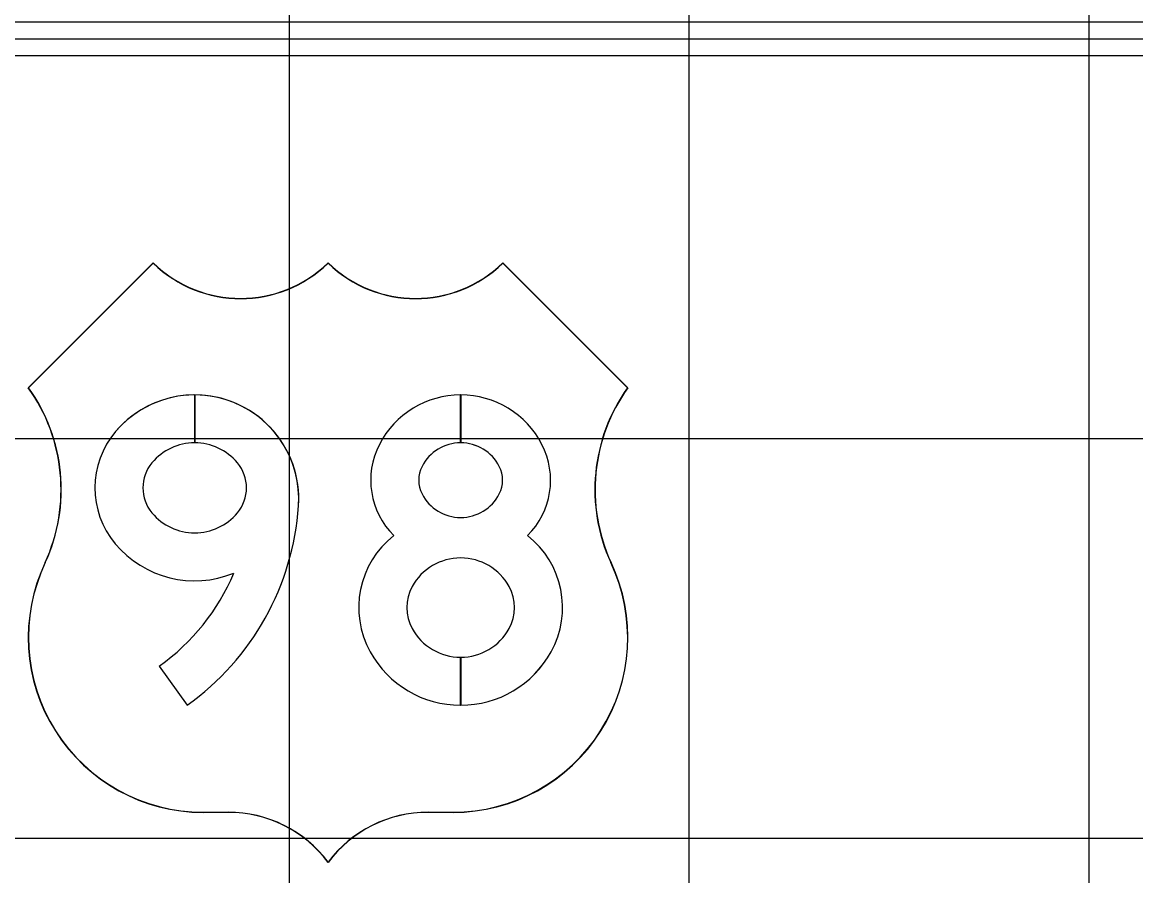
# Model space of a CAD drawing. Extents: x 1797809 to 2198143, y 249608 to 1237864.
# Drawn here: x 2195965.37 to 2195970.94, y 1237293.92 to 1237298.19 of the extents above; entities that cross this region are included whole.
import ezdxf

# ---------------------------------------------------------------- set-up
doc = ezdxf.new("R2010")
doc.units = 0
for name, color, linetype in [('GSBWFILL', 7, 'Continuous'), ('GSCOLORFILL', 7, 'Continuous'), ('GSOUTLINE', 7, 'Continuous'), ('GSSHT', 7, 'Continuous')]:
    doc.layers.add(name, color=color, linetype=linetype)

msp = doc.modelspace()

# ---------------------------------------------------------------- linework, layer by layer
at = {"layer": 'GSBWFILL'}
for p, q in [((2195966.232, 1237296.0842), (2195966.232, 1237296.3242)), ((2195966.232, 1237296.3242), (2195966.232, 1237296.0842)), ((2195967.5627, 1237296.0842), (2195967.5627, 1237296.3242)), ((2195967.5628, 1237296.3242), (2195967.5628, 1237296.0842)), ((2195966.232, 1237296.0842), (2195966.232, 1237296.0842)), ((2195967.5627, 1237294.7717), (2195967.5627, 1237295.0117)), ((2195967.5628, 1237295.0117), (2195967.5628, 1237294.7717)), ((2195966.0547, 1237294.9672), (2195966.1939, 1237294.7717))]:
    msp.add_line(p, q, dxfattribs=at)
for centre, major_axis, ratio, start_param, end_param in [((2195966.2326, 1237295.8041), (0, 0.5201), 0.999993, 0.001231, 0.86636), ((2195966.2326, 1237295.8041), (0, 0.5201), 0.999993, 4.64468, 6.284272), ((2195967.5627, 1237295.8667), (0, 0.4575), 0.999996, 0, 1.094914), ((2195967.5627, 1237295.8667), (0, 0.4575), 0.999996, 5.188271, 6.283021), ((2195966.1677, 1237295.8592), (0, 0.435), 0.999993, 0.86636, 2.268543), ((2195966.232, 1237295.8053), (0, 0.2789), 0.999993, 0.000269, 0.87305), ((2195966.232, 1237295.8053), (0, 0.2789), 0.999993, 5.410135, 6.283185), ((2195967.5627, 1237295.8667), (0, 0.2175), 0.999996, 0, 1.094914), ((2195967.5627, 1237295.8667), (0, 0.2175), 0.999996, 5.188271, 6.28284), ((2195967.5027, 1237295.8976), (0, 0.39), 0.999996, 1.094914, 2.361162), ((2195967.6227, 1237295.8976), (0, 0.39), 0.999996, 3.922023, 5.188271), ((2195966.1677, 1237295.8592), (0, 0.195), 0.999993, 0.87305, 2.268543), ((2195966.2963, 1237295.8592), (0, 0.195), 0.999993, 4.014643, 5.410135), ((2195967.5027, 1237295.8976), (0, 0.15), 0.999996, 1.094914, 2.046679), ((2195967.6227, 1237295.8976), (0, 0.15), 0.999996, 4.236507, 5.188271), ((2195967.5627, 1237295.9285), (0, 0.2175), 0.999996, 2.046679, 4.236507), ((2195965.4196, 1237295.8592), (0, 1.335), 0.999993, 3.760338, 4.64468), ((2195966.232, 1237295.9131), (0, 0.2789), 0.999993, 2.268543, 4.014643), ((2195967.5102, 1237295.2601), (0, 0.4575), 0.999996, 0.663872, 2.076157), ((2195967.6152, 1237295.2601), (0, 0.4575), 0.999996, 4.207028, 5.619313), ((2195966.232, 1237295.9131), (0, 0.5189), 0.999993, 2.268543, 3.529077), ((2195967.5627, 1237295.2311), (0, 0.2775), 0.999996, 5.21775, 7.348621), ((2195965.4196, 1237295.8592), (0, 1.095), 0.999993, 3.760338, 4.312274), ((2195967.5102, 1237295.2601), (0, 0.2175), 0.999996, 1.065436, 2.076157), ((2195967.6152, 1237295.2601), (0, 0.2175), 0.999996, 4.207028, 5.21775), ((2195967.5627, 1237295.2892), (0, 0.2775), 0.999996, 2.076157, 3.141593), ((2195967.5627, 1237295.2892), (0, 0.2775), 0.999996, 3.141863, 4.207028), ((2195967.5627, 1237295.2892), (0, 0.5175), 0.999996, 2.076157, 3.141593), ((2195967.5627, 1237295.2892), (0, 0.5175), 0.999996, 3.141738, 4.207028)]:
    msp.add_ellipse(centre, major_axis=major_axis, ratio=ratio, start_param=start_param, end_param=end_param, dxfattribs=at)
at = {"layer": 'GSCOLORFILL'}
for p, q in [((2195977.9639, 1237298.1884), (2195960.9556, 1237298.1884)), ((2195960.9556, 1237298.0217), (2195977.9639, 1237298.0217)), ((2195966.232, 1237296.0842), (2195966.232, 1237296.3242)), ((2195966.232, 1237296.3242), (2195966.232, 1237296.0842)), ((2195967.5627, 1237296.0842), (2195967.5627, 1237296.3242)), ((2195967.5628, 1237296.3242), (2195967.5628, 1237296.0842)), ((2195966.232, 1237296.0842), (2195966.232, 1237296.0842)), ((2195967.5627, 1237294.7717), (2195967.5627, 1237295.0117)), ((2195967.5628, 1237295.0117), (2195967.5628, 1237294.7717)), ((2195966.0547, 1237294.9672), (2195966.1939, 1237294.7717))]:
    msp.add_line(p, q, dxfattribs=at)
for points in [[(2195965.3994, 1237296.3604), (2195966.0244, 1237296.9854)], [(2195966.0244, 1237296.984), (2195965.4007, 1237296.3603)], [(2195967.7744, 1237296.9854), (2195968.3994, 1237296.3604)], [(2195968.3981, 1237296.3603), (2195967.7744, 1237296.984)], [(2195966.2744, 1237294.2364), (2195966.3994, 1237294.2364)], [(2195966.3994, 1237294.2354), (2195966.2744, 1237294.2354)], [(2195967.3994, 1237294.2364), (2195967.5244, 1237294.2364)], [(2195967.5244, 1237294.2354), (2195967.3994, 1237294.2354)], [(2195966.8994, 1237293.9871), (2195966.8994, 1237293.9854)], [(2195966.8995, 1237293.9855), (2195966.8995, 1237293.9872)]]:
    msp.add_lwpolyline(points, dxfattribs=at)
for centre, radius, start, end in [((2195966.4619, 1237297.4318), 0.625, 225.573, 314.427), ((2195966.4619, 1237297.4318), 0.626, 225.6625, 314.3385), ((2195967.3369, 1237297.4318), 0.625, 225.573, 314.427), ((2195967.3369, 1237297.4318), 0.626, 225.6615, 314.3375), ((2195964.6885, 1237295.8503), 0.875, 335.3578, 35.6653), ((2195969.1103, 1237295.8503), 0.875, 144.3347, 204.6422), ((2195964.6885, 1237295.8503), 0.876, 335.3574, 35.6104), ((2195969.1103, 1237295.8503), 0.876, 144.3896, 204.6426), ((2195966.2744, 1237295.1104), 0.875, 154.6231, 270), ((2195966.2744, 1237295.1104), 0.874, 154.6227, 270), ((2195967.5244, 1237295.1104), 0.875, 270, 25.3769), ((2195967.5244, 1237295.1104), 0.874, 270, 25.3773), ((2195966.3994, 1237293.6104), 0.626, 36.9902, 90), ((2195966.3994, 1237293.6104), 0.625, 36.8699, 90), ((2195967.3994, 1237293.6104), 0.626, 90, 143.0022), ((2195967.3994, 1237293.6104), 0.625, 90, 143.1225)]:
    msp.add_arc(centre, radius, start, end, dxfattribs=at)
for centre, major_axis, ratio, start_param, end_param in [((2195966.2326, 1237295.8041), (0, 0.5201), 0.999993, 0.001231, 0.86636), ((2195966.2326, 1237295.8041), (0, 0.5201), 0.999993, 4.64468, 6.284272), ((2195967.5627, 1237295.8667), (0, 0.4575), 0.999996, 0, 1.094914), ((2195967.5627, 1237295.8667), (0, 0.4575), 0.999996, 5.188271, 6.283021), ((2195966.1677, 1237295.8592), (0, 0.435), 0.999993, 0.86636, 2.268543), ((2195966.232, 1237295.8053), (0, 0.2789), 0.999993, 0.000269, 0.87305), ((2195966.232, 1237295.8053), (0, 0.2789), 0.999993, 5.410135, 6.283185), ((2195967.5627, 1237295.8667), (0, 0.2175), 0.999996, 0, 1.094914), ((2195967.5627, 1237295.8667), (0, 0.2175), 0.999996, 5.188271, 6.28284), ((2195967.5027, 1237295.8976), (0, 0.39), 0.999996, 1.094914, 2.361162), ((2195967.6227, 1237295.8976), (0, 0.39), 0.999996, 3.922023, 5.188271), ((2195966.1677, 1237295.8592), (0, 0.195), 0.999993, 0.87305, 2.268543), ((2195966.2963, 1237295.8592), (0, 0.195), 0.999993, 4.014643, 5.410135), ((2195967.5027, 1237295.8976), (0, 0.15), 0.999996, 1.094914, 2.046679), ((2195967.6227, 1237295.8976), (0, 0.15), 0.999996, 4.236507, 5.188271), ((2195967.5627, 1237295.9285), (0, 0.2175), 0.999996, 2.046679, 4.236507), ((2195965.4196, 1237295.8592), (0, 1.335), 0.999993, 3.760338, 4.64468), ((2195966.232, 1237295.9131), (0, 0.2789), 0.999993, 2.268543, 4.014643), ((2195967.5102, 1237295.2601), (0, 0.4575), 0.999996, 0.663872, 2.076157), ((2195967.6152, 1237295.2601), (0, 0.4575), 0.999996, 4.207028, 5.619313), ((2195966.232, 1237295.9131), (0, 0.5189), 0.999993, 2.268543, 3.529077), ((2195967.5627, 1237295.2311), (0, 0.2775), 0.999996, 5.21775, 7.348621), ((2195965.4196, 1237295.8592), (0, 1.095), 0.999993, 3.760338, 4.312274), ((2195967.5102, 1237295.2601), (0, 0.2175), 0.999996, 1.065436, 2.076157), ((2195967.6152, 1237295.2601), (0, 0.2175), 0.999996, 4.207028, 5.21775), ((2195967.5627, 1237295.2892), (0, 0.2775), 0.999996, 2.076157, 3.141593), ((2195967.5627, 1237295.2892), (0, 0.2775), 0.999996, 3.141863, 4.207028), ((2195967.5627, 1237295.2892), (0, 0.5175), 0.999996, 2.076157, 3.141593), ((2195967.5627, 1237295.2892), (0, 0.5175), 0.999996, 3.141738, 4.207028)]:
    msp.add_ellipse(centre, major_axis=major_axis, ratio=ratio, start_param=start_param, end_param=end_param, dxfattribs=at)
at = {"layer": 'GSOUTLINE'}
msp.add_line((2195966.0547, 1237294.9672), (2195966.1939, 1237294.7717), dxfattribs=at)
for centre, major_axis, ratio, start_param, end_param in [((2195966.2326, 1237295.8041), (0, 0.5201), 0.999993, 4.64468, 7.149545), ((2195967.5627, 1237295.8667), (0, 0.4575), 0.999996, 5.188271, 7.378099), ((2195966.1677, 1237295.8592), (0, 0.435), 0.999993, 0.86636, 2.268543), ((2195966.232, 1237295.8053), (0, 0.2789), 0.999993, 5.410135, 7.156235), ((2195967.5627, 1237295.8667), (0, 0.2175), 0.999996, 5.188271, 7.378099), ((2195967.5027, 1237295.8976), (0, 0.39), 0.999996, 1.094914, 2.361162), ((2195967.6227, 1237295.8976), (0, 0.39), 0.999996, 3.922023, 5.188271), ((2195966.1677, 1237295.8592), (0, 0.195), 0.999993, 0.87305, 2.268543), ((2195966.2963, 1237295.8592), (0, 0.195), 0.999993, 4.014643, 5.410135), ((2195967.5027, 1237295.8976), (0, 0.15), 0.999996, 1.094914, 2.046679), ((2195967.6227, 1237295.8976), (0, 0.15), 0.999996, 4.236507, 5.188271), ((2195967.5627, 1237295.9285), (0, 0.2175), 0.999996, 2.046679, 4.236507), ((2195965.4196, 1237295.8592), (0, 1.335), 0.999993, 3.760338, 4.64468), ((2195966.232, 1237295.9131), (0, 0.2789), 0.999993, 2.268543, 4.014643), ((2195967.5102, 1237295.2601), (0, 0.4575), 0.999996, 0.663872, 2.076157), ((2195967.6152, 1237295.2601), (0, 0.4575), 0.999996, 4.207028, 5.619313), ((2195966.232, 1237295.9131), (0, 0.5189), 0.999993, 2.268543, 3.529077), ((2195967.5627, 1237295.2311), (0, 0.2775), 0.999996, 5.21775, 7.348621), ((2195965.4196, 1237295.8592), (0, 1.095), 0.999993, 3.760338, 4.312274), ((2195967.5102, 1237295.2601), (0, 0.2175), 0.999996, 1.065436, 2.076157), ((2195967.6152, 1237295.2601), (0, 0.2175), 0.999996, 4.207028, 5.21775), ((2195967.5627, 1237295.2892), (0, 0.2775), 0.999996, 2.076157, 4.207028), ((2195967.5627, 1237295.2892), (0, 0.5175), 0.999996, 2.076157, 4.207028)]:
    msp.add_ellipse(centre, major_axis=major_axis, ratio=ratio, start_param=start_param, end_param=end_param, dxfattribs=at)
at = {"layer": 'GSSHT'}
for p, q in [((2195966.7065, 1237258.1062), (2195966.7065, 1237318.1062)), ((2195968.7065, 1237258.1062), (2195968.7065, 1237318.1062)), ((2195970.7065, 1237258.1062), (2195970.7065, 1237318.1062)), ((2195924.7065, 1237298.1062), (2196054.7065, 1237298.1062)), ((2195924.7065, 1237296.1062), (2196054.7065, 1237296.1062)), ((2195924.7065, 1237294.1062), (2196054.7065, 1237294.1062))]:
    msp.add_line(p, q, dxfattribs=at)

doc.saveas('drawing.dxf')
